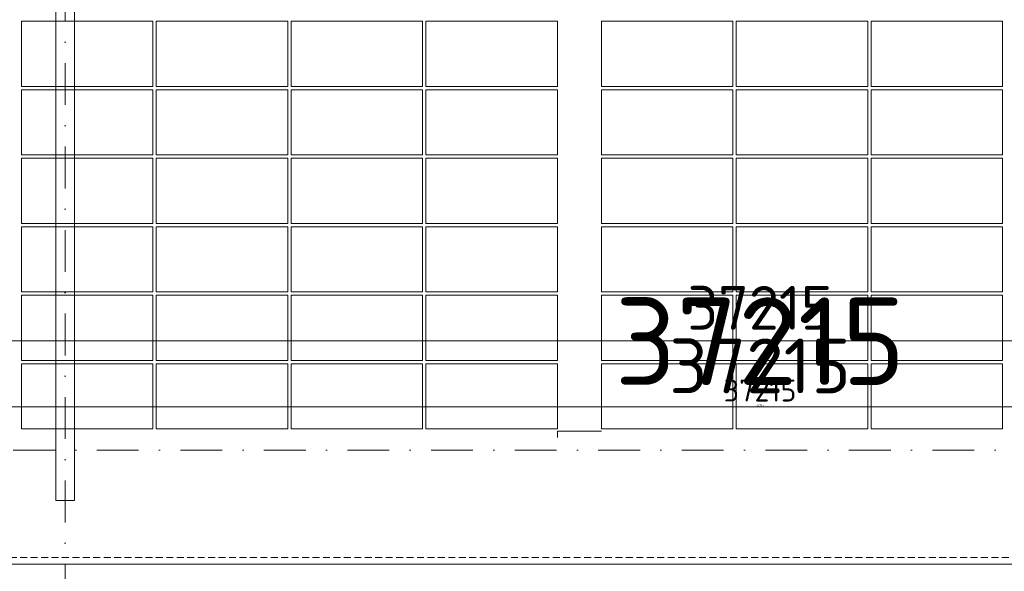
# Model space of a CAD drawing. Header units: millimetres. Extents: x -916886 to 3713765, y -2985421 to 1675785.
# Tile 599 of 656: x 390135 to 399115, y 148895 to 153930. Entities that reach past the tile are written whole.
import ezdxf

# ---------------------------------------------------------------- set-up
doc = ezdxf.new("R2010")
doc.units = ezdxf.units.MM
for name, pattern in [('CENTERX2', [101.6, 63.5, -12.7, 12.7, -12.7]), ('DASHDOT', [25.4, 12.7, -6.35, 0, -6.35]), ('DASHED', [19.05, 12.7, -6.35]), ('HIDDEN', [9.525, 6.35, -3.175])]:
    doc.linetypes.add(name, pattern=pattern)
doc.layers.get('Defpoints').update_dxf_attribs({"color": 8})
for name, color, linetype, lineweight in [('A99_FVE', 30, 'Continuous', 5), ('A99_N_kce-pod', 7, 'DASHED', 20), ('A99_N_koty-200', 5, 'Continuous', 5), ('A99_N_koty-200 @ 1', 5, 'Continuous', 5), ('A99_N_koty-200 @ 10', 5, 'Continuous', 5), ('A99_N_koty-200 @ 100', 5, 'Continuous', 5), ('A99_N_koty-200 @ 200', 5, 'Continuous', 5), ('A99_N_koty-200 @ 250 (1)', 5, 'Continuous', 5), ('A99_N_koty-200 @ 250 (2)', 5, 'Continuous', 5), ('A99_N_koty-200 @ 400', 5, 'Continuous', 5), ('A99_S_kce-pohl', 7, 'Continuous', 5), ('A99_S_osy', 1, 'CENTERX2', 5)]:
    doc.layers.add(name, color=color, linetype=linetype, lineweight=lineweight)
doc.styles.add('A99_kota', font='isocpeur.ttf', dxfattribs={"height": 2})
doc.dimstyles.new('A99_kota_200 new', dxfattribs={"dimscale": 200, "dimtxt": 2, "dimasz": 1.2, "dimexe": 0.5, "dimexo": 1.5, "dimgap": 0.5, "dimtad": 1, "dimdec": 0, "dimzin": 3, "dimdsep": 46, "dimtxsty": 'A99_kota', "dimblk": 'ARCHTICK', "dimcen": 2.5, "dimazin": 2, "dimtfac": 0.75, "dimtdec": 0, "dimtix": 1, "dimtmove": 2, "dimatfit": 0, "dimfxl": 0, "dimtolj": 1, "dimtzin": 0, "dimlwd": 5, "dimlwe": 5, "dimarcsym": 0})

# ---------------------------------------------------------------- blocks, each defined once
blk = doc.blocks.new('_ArchTick')
at = {"color": 0, "linetype": 'ByBlock', "const_width": 0.15}
blk.add_lwpolyline([(-0.5, -0.5), (0.5, 0.5)], dxfattribs=at)
blk = doc.blocks.new('*D3200')
at = {"layer": 'A99_N_koty-200', "color": 0, "linetype": 'Continuous', "lineweight": 5, "ltscale": 10, "transparency": 16777216}
for p, q in [((390550, 146925), (390550, 146475)), ((402550, 146925), (402550, 146475)), ((402550, 146525), (390550, 146525))]:
    blk.add_line(p, q, dxfattribs=at)
at = {"layer": 'Defpoints', "color": 0, "linetype": 'Continuous', "lineweight": 0, "ltscale": 10, "transparency": 16777216}
for p in [(390550, 149400), (402550, 149400), (390550, 146525)]:
    blk.add_point(p, dxfattribs=at)
at = {"layer": 'A99_N_koty-200', "color": 0, "linetype": 'Continuous', "lineweight": 5, "ltscale": 10, "transparency": 16777216, "xscale": 120, "yscale": 120, "zscale": 120, "rotation": 180}
blk.add_blockref('_ArchTick', (390550, 146525), dxfattribs=at)
at = {"layer": 'A99_N_koty-200', "color": 0, "linetype": 'Continuous', "lineweight": 5, "ltscale": 10, "transparency": 16777216, "xscale": 120, "yscale": 120, "zscale": 120}
blk.add_blockref('_ArchTick', (402550, 146525), dxfattribs=at)
at = {"layer": 'A99_N_koty-200', "color": 0, "linetype": 'Continuous', "ltscale": 10, "transparency": 16777216, "insert": (396550, 146675), "char_height": 200, "attachment_point": 5, "style": 'A99_kota'}
blk.add_mtext('\\A1;12000', dxfattribs=at)
blk = doc.blocks.new('*D3201')
at = {"layer": 'A99_N_koty-200', "color": 0, "linetype": 'Continuous', "lineweight": 5, "ltscale": 10, "transparency": 16777216}
for p, q in [((390550, 147325), (390550, 146425)), ((402550, 147325), (402550, 146425)), ((402550, 146525), (390550, 146525))]:
    blk.add_line(p, q, dxfattribs=at)
at = {"layer": 'Defpoints', "color": 0, "linetype": 'Continuous', "lineweight": 0, "ltscale": 10, "transparency": 16777216}
for p in [(390550, 149400), (402550, 149400), (390550, 146525)]:
    blk.add_point(p, dxfattribs=at)
at = {"layer": 'A99_N_koty-200', "color": 0, "linetype": 'Continuous', "lineweight": 5, "ltscale": 10, "transparency": 16777216, "xscale": 240, "yscale": 240, "zscale": 240, "rotation": 180}
blk.add_blockref('_ArchTick', (390550, 146525), dxfattribs=at)
at = {"layer": 'A99_N_koty-200', "color": 0, "linetype": 'Continuous', "lineweight": 5, "ltscale": 10, "transparency": 16777216, "xscale": 240, "yscale": 240, "zscale": 240}
blk.add_blockref('_ArchTick', (402550, 146525), dxfattribs=at)
at = {"layer": 'A99_N_koty-200', "color": 0, "linetype": 'Continuous', "ltscale": 10, "transparency": 16777216, "insert": (396550, 146825), "char_height": 400, "attachment_point": 5, "style": 'A99_kota'}
blk.add_mtext('\\A1;12000', dxfattribs=at)
blk = doc.blocks.new('*D3202')
at = {"layer": 'A99_N_koty-200', "color": 0, "linetype": 'Continuous', "lineweight": 5, "ltscale": 10, "transparency": 16777216}
for p, q in [((390550, 146529), (390550, 146524.5)), ((402550, 146525), (390550, 146525)), ((402550, 146529), (402550, 146524.5))]:
    blk.add_line(p, q, dxfattribs=at)
at = {"layer": 'Defpoints', "color": 0, "linetype": 'Continuous', "lineweight": 0, "ltscale": 10, "transparency": 16777216}
for p in [(390550, 149400), (402550, 149400), (390550, 146525)]:
    blk.add_point(p, dxfattribs=at)
at = {"layer": 'A99_N_koty-200', "color": 0, "linetype": 'Continuous', "lineweight": 5, "ltscale": 10, "transparency": 16777216, "xscale": 1.2, "yscale": 1.2, "zscale": 1.2, "rotation": 180}
blk.add_blockref('_ArchTick', (390550, 146525), dxfattribs=at)
at = {"layer": 'A99_N_koty-200', "color": 0, "linetype": 'Continuous', "lineweight": 5, "ltscale": 10, "transparency": 16777216, "xscale": 1.2, "yscale": 1.2, "zscale": 1.2}
blk.add_blockref('_ArchTick', (402550, 146525), dxfattribs=at)
at = {"layer": 'A99_N_koty-200', "color": 0, "linetype": 'Continuous', "ltscale": 10, "transparency": 16777216, "insert": (396550, 146526.5), "char_height": 2, "attachment_point": 5, "style": 'A99_kota'}
blk.add_mtext('\\A1;12000', dxfattribs=at)
blk = doc.blocks.new('*D3203')
at = {"layer": 'A99_N_koty-200', "color": 0, "linetype": 'Continuous', "lineweight": 5, "ltscale": 10, "transparency": 16777216}
for p, q in [((390550, 148125), (390550, 146325)), ((402550, 148125), (402550, 146325)), ((402550, 146525), (390550, 146525))]:
    blk.add_line(p, q, dxfattribs=at)
at = {"layer": 'Defpoints', "color": 0, "linetype": 'Continuous', "lineweight": 0, "ltscale": 10, "transparency": 16777216}
for p in [(390550, 149400), (402550, 149400), (390550, 146525)]:
    blk.add_point(p, dxfattribs=at)
at = {"layer": 'A99_N_koty-200', "color": 0, "linetype": 'Continuous', "lineweight": 5, "ltscale": 10, "transparency": 16777216, "xscale": 480, "yscale": 480, "zscale": 480, "rotation": 180}
blk.add_blockref('_ArchTick', (390550, 146525), dxfattribs=at)
at = {"layer": 'A99_N_koty-200', "color": 0, "linetype": 'Continuous', "lineweight": 5, "ltscale": 10, "transparency": 16777216, "xscale": 480, "yscale": 480, "zscale": 480}
blk.add_blockref('_ArchTick', (402550, 146525), dxfattribs=at)
at = {"layer": 'A99_N_koty-200', "color": 0, "linetype": 'Continuous', "ltscale": 10, "transparency": 16777216, "insert": (396550, 147125), "char_height": 800, "attachment_point": 5, "style": 'A99_kota'}
blk.add_mtext('\\A1;12000', dxfattribs=at)
blk = doc.blocks.new('*D3204')
at = {"layer": 'A99_N_koty-200', "color": 0, "linetype": 'Continuous', "lineweight": 5, "ltscale": 10, "transparency": 16777216}
for p, q in [((390550, 146565), (390550, 146520)), ((402550, 146565), (402550, 146520)), ((402550, 146525), (390550, 146525))]:
    blk.add_line(p, q, dxfattribs=at)
at = {"layer": 'Defpoints', "color": 0, "linetype": 'Continuous', "lineweight": 0, "ltscale": 10, "transparency": 16777216}
for p in [(390550, 149400), (402550, 149400), (390550, 146525)]:
    blk.add_point(p, dxfattribs=at)
at = {"layer": 'A99_N_koty-200', "color": 0, "linetype": 'Continuous', "lineweight": 5, "ltscale": 10, "transparency": 16777216, "xscale": 12, "yscale": 12, "zscale": 12, "rotation": 180}
blk.add_blockref('_ArchTick', (390550, 146525), dxfattribs=at)
at = {"layer": 'A99_N_koty-200', "color": 0, "linetype": 'Continuous', "lineweight": 5, "ltscale": 10, "transparency": 16777216, "xscale": 12, "yscale": 12, "zscale": 12}
blk.add_blockref('_ArchTick', (402550, 146525), dxfattribs=at)
at = {"layer": 'A99_N_koty-200', "color": 0, "linetype": 'Continuous', "ltscale": 10, "transparency": 16777216, "insert": (396550, 146540), "char_height": 20, "attachment_point": 5, "style": 'A99_kota'}
blk.add_mtext('\\A1;12000', dxfattribs=at)
blk = doc.blocks.new('*D3205')
at = {"layer": 'A99_N_koty-200', "color": 0, "linetype": 'Continuous', "lineweight": 5, "ltscale": 10, "transparency": 16777216}
for p, q in [((390550, 147525), (390550, 146400)), ((402550, 147525), (402550, 146400)), ((402550, 146525), (390550, 146525))]:
    blk.add_line(p, q, dxfattribs=at)
at = {"layer": 'Defpoints', "color": 0, "linetype": 'Continuous', "lineweight": 0, "ltscale": 10, "transparency": 16777216}
for p in [(390550, 149400), (402550, 149400), (390550, 146525)]:
    blk.add_point(p, dxfattribs=at)
at = {"layer": 'A99_N_koty-200', "color": 0, "linetype": 'Continuous', "lineweight": 5, "ltscale": 10, "transparency": 16777216, "xscale": 300, "yscale": 300, "zscale": 300, "rotation": 180}
blk.add_blockref('_ArchTick', (390550, 146525), dxfattribs=at)
at = {"layer": 'A99_N_koty-200', "color": 0, "linetype": 'Continuous', "lineweight": 5, "ltscale": 10, "transparency": 16777216, "xscale": 300, "yscale": 300, "zscale": 300}
blk.add_blockref('_ArchTick', (402550, 146525), dxfattribs=at)
at = {"layer": 'A99_N_koty-200', "color": 0, "linetype": 'Continuous', "ltscale": 10, "transparency": 16777216, "insert": (396550, 146900), "char_height": 500, "attachment_point": 5, "style": 'A99_kota'}
blk.add_mtext('\\A1;12000', dxfattribs=at)
blk = doc.blocks.new('*D3206')
at = {"layer": 'A99_N_koty-200', "color": 0, "linetype": 'Continuous', "lineweight": 5, "ltscale": 10, "transparency": 16777216}
for p, q in [((390550, 147525), (390550, 146400)), ((402550, 147525), (402550, 146400)), ((402550, 146525), (390550, 146525))]:
    blk.add_line(p, q, dxfattribs=at)
at = {"layer": 'Defpoints', "color": 0, "linetype": 'Continuous', "lineweight": 0, "ltscale": 10, "transparency": 16777216}
for p in [(390550, 149400), (402550, 149400), (390550, 146525)]:
    blk.add_point(p, dxfattribs=at)
at = {"layer": 'A99_N_koty-200', "color": 0, "linetype": 'Continuous', "lineweight": 5, "ltscale": 10, "transparency": 16777216, "xscale": 300, "yscale": 300, "zscale": 300, "rotation": 180}
blk.add_blockref('_ArchTick', (390550, 146525), dxfattribs=at)
at = {"layer": 'A99_N_koty-200', "color": 0, "linetype": 'Continuous', "lineweight": 5, "ltscale": 10, "transparency": 16777216, "xscale": 300, "yscale": 300, "zscale": 300}
blk.add_blockref('_ArchTick', (402550, 146525), dxfattribs=at)
at = {"layer": 'A99_N_koty-200', "color": 0, "linetype": 'Continuous', "ltscale": 10, "transparency": 16777216, "insert": (396550, 146900), "char_height": 500, "attachment_point": 5, "style": 'A99_kota'}
blk.add_mtext('\\A1;12000', dxfattribs=at)
blk = doc.blocks.new('*D3208')
at = {"layer": 'A99_N_koty-200', "color": 0, "linetype": 'Continuous', "lineweight": 5, "ltscale": 10, "transparency": 16777216}
for p, q in [((378550, 146925), (378550, 146475)), ((390550, 146925), (390550, 146475)), ((390550, 146525), (378550, 146525))]:
    blk.add_line(p, q, dxfattribs=at)
at = {"layer": 'Defpoints', "color": 0, "linetype": 'Continuous', "lineweight": 0, "ltscale": 10, "transparency": 16777216}
for p in [(378550, 149400), (390550, 149400), (378550, 146525)]:
    blk.add_point(p, dxfattribs=at)
at = {"layer": 'A99_N_koty-200', "color": 0, "linetype": 'Continuous', "lineweight": 5, "ltscale": 10, "transparency": 16777216, "xscale": 120, "yscale": 120, "zscale": 120, "rotation": 180}
blk.add_blockref('_ArchTick', (378550, 146525), dxfattribs=at)
at = {"layer": 'A99_N_koty-200', "color": 0, "linetype": 'Continuous', "lineweight": 5, "ltscale": 10, "transparency": 16777216, "xscale": 120, "yscale": 120, "zscale": 120}
blk.add_blockref('_ArchTick', (390550, 146525), dxfattribs=at)
at = {"layer": 'A99_N_koty-200', "color": 0, "linetype": 'Continuous', "ltscale": 10, "transparency": 16777216, "insert": (384550, 146675), "char_height": 200, "attachment_point": 5, "style": 'A99_kota'}
blk.add_mtext('\\A1;12000', dxfattribs=at)
blk = doc.blocks.new('*D3209')
at = {"layer": 'A99_N_koty-200', "color": 0, "linetype": 'Continuous', "lineweight": 5, "ltscale": 10, "transparency": 16777216}
for p, q in [((378550, 147325), (378550, 146425)), ((390550, 147325), (390550, 146425)), ((390550, 146525), (378550, 146525))]:
    blk.add_line(p, q, dxfattribs=at)
at = {"layer": 'Defpoints', "color": 0, "linetype": 'Continuous', "lineweight": 0, "ltscale": 10, "transparency": 16777216}
for p in [(378550, 149400), (390550, 149400), (378550, 146525)]:
    blk.add_point(p, dxfattribs=at)
at = {"layer": 'A99_N_koty-200', "color": 0, "linetype": 'Continuous', "lineweight": 5, "ltscale": 10, "transparency": 16777216, "xscale": 240, "yscale": 240, "zscale": 240, "rotation": 180}
blk.add_blockref('_ArchTick', (378550, 146525), dxfattribs=at)
at = {"layer": 'A99_N_koty-200', "color": 0, "linetype": 'Continuous', "lineweight": 5, "ltscale": 10, "transparency": 16777216, "xscale": 240, "yscale": 240, "zscale": 240}
blk.add_blockref('_ArchTick', (390550, 146525), dxfattribs=at)
at = {"layer": 'A99_N_koty-200', "color": 0, "linetype": 'Continuous', "ltscale": 10, "transparency": 16777216, "insert": (384550, 146825), "char_height": 400, "attachment_point": 5, "style": 'A99_kota'}
blk.add_mtext('\\A1;12000', dxfattribs=at)
blk = doc.blocks.new('*D3210')
at = {"layer": 'A99_N_koty-200', "color": 0, "linetype": 'Continuous', "lineweight": 5, "ltscale": 10, "transparency": 16777216}
for p, q in [((378550, 146529), (378550, 146524.5)), ((390550, 146525), (378550, 146525)), ((390550, 146529), (390550, 146524.5))]:
    blk.add_line(p, q, dxfattribs=at)
at = {"layer": 'Defpoints', "color": 0, "linetype": 'Continuous', "lineweight": 0, "ltscale": 10, "transparency": 16777216}
for p in [(378550, 149400), (390550, 149400), (378550, 146525)]:
    blk.add_point(p, dxfattribs=at)
at = {"layer": 'A99_N_koty-200', "color": 0, "linetype": 'Continuous', "lineweight": 5, "ltscale": 10, "transparency": 16777216, "xscale": 1.2, "yscale": 1.2, "zscale": 1.2, "rotation": 180}
blk.add_blockref('_ArchTick', (378550, 146525), dxfattribs=at)
at = {"layer": 'A99_N_koty-200', "color": 0, "linetype": 'Continuous', "lineweight": 5, "ltscale": 10, "transparency": 16777216, "xscale": 1.2, "yscale": 1.2, "zscale": 1.2}
blk.add_blockref('_ArchTick', (390550, 146525), dxfattribs=at)
at = {"layer": 'A99_N_koty-200', "color": 0, "linetype": 'Continuous', "ltscale": 10, "transparency": 16777216, "insert": (384550, 146526.5), "char_height": 2, "attachment_point": 5, "style": 'A99_kota'}
blk.add_mtext('\\A1;12000', dxfattribs=at)
blk = doc.blocks.new('*D3211')
at = {"layer": 'A99_N_koty-200', "color": 0, "linetype": 'Continuous', "lineweight": 5, "ltscale": 10, "transparency": 16777216}
for p, q in [((378550, 148125), (378550, 146325)), ((390550, 148125), (390550, 146325)), ((390550, 146525), (378550, 146525))]:
    blk.add_line(p, q, dxfattribs=at)
at = {"layer": 'Defpoints', "color": 0, "linetype": 'Continuous', "lineweight": 0, "ltscale": 10, "transparency": 16777216}
for p in [(378550, 149400), (390550, 149400), (378550, 146525)]:
    blk.add_point(p, dxfattribs=at)
at = {"layer": 'A99_N_koty-200', "color": 0, "linetype": 'Continuous', "lineweight": 5, "ltscale": 10, "transparency": 16777216, "xscale": 480, "yscale": 480, "zscale": 480, "rotation": 180}
blk.add_blockref('_ArchTick', (378550, 146525), dxfattribs=at)
at = {"layer": 'A99_N_koty-200', "color": 0, "linetype": 'Continuous', "lineweight": 5, "ltscale": 10, "transparency": 16777216, "xscale": 480, "yscale": 480, "zscale": 480}
blk.add_blockref('_ArchTick', (390550, 146525), dxfattribs=at)
at = {"layer": 'A99_N_koty-200', "color": 0, "linetype": 'Continuous', "ltscale": 10, "transparency": 16777216, "insert": (384550, 147125), "char_height": 800, "attachment_point": 5, "style": 'A99_kota'}
blk.add_mtext('\\A1;12000', dxfattribs=at)
blk = doc.blocks.new('*D3212')
at = {"layer": 'A99_N_koty-200', "color": 0, "linetype": 'Continuous', "lineweight": 5, "ltscale": 10, "transparency": 16777216}
for p, q in [((378550, 146565), (378550, 146520)), ((390550, 146565), (390550, 146520)), ((390550, 146525), (378550, 146525))]:
    blk.add_line(p, q, dxfattribs=at)
at = {"layer": 'Defpoints', "color": 0, "linetype": 'Continuous', "lineweight": 0, "ltscale": 10, "transparency": 16777216}
for p in [(378550, 149400), (390550, 149400), (378550, 146525)]:
    blk.add_point(p, dxfattribs=at)
at = {"layer": 'A99_N_koty-200', "color": 0, "linetype": 'Continuous', "lineweight": 5, "ltscale": 10, "transparency": 16777216, "xscale": 12, "yscale": 12, "zscale": 12, "rotation": 180}
blk.add_blockref('_ArchTick', (378550, 146525), dxfattribs=at)
at = {"layer": 'A99_N_koty-200', "color": 0, "linetype": 'Continuous', "lineweight": 5, "ltscale": 10, "transparency": 16777216, "xscale": 12, "yscale": 12, "zscale": 12}
blk.add_blockref('_ArchTick', (390550, 146525), dxfattribs=at)
at = {"layer": 'A99_N_koty-200', "color": 0, "linetype": 'Continuous', "ltscale": 10, "transparency": 16777216, "insert": (384550, 146540), "char_height": 20, "attachment_point": 5, "style": 'A99_kota'}
blk.add_mtext('\\A1;12000', dxfattribs=at)
blk = doc.blocks.new('*D3213')
at = {"layer": 'A99_N_koty-200', "color": 0, "linetype": 'Continuous', "lineweight": 5, "ltscale": 10, "transparency": 16777216}
for p, q in [((378550, 147525), (378550, 146400)), ((390550, 147525), (390550, 146400)), ((390550, 146525), (378550, 146525))]:
    blk.add_line(p, q, dxfattribs=at)
at = {"layer": 'Defpoints', "color": 0, "linetype": 'Continuous', "lineweight": 0, "ltscale": 10, "transparency": 16777216}
for p in [(378550, 149400), (390550, 149400), (378550, 146525)]:
    blk.add_point(p, dxfattribs=at)
at = {"layer": 'A99_N_koty-200', "color": 0, "linetype": 'Continuous', "lineweight": 5, "ltscale": 10, "transparency": 16777216, "xscale": 300, "yscale": 300, "zscale": 300, "rotation": 180}
blk.add_blockref('_ArchTick', (378550, 146525), dxfattribs=at)
at = {"layer": 'A99_N_koty-200', "color": 0, "linetype": 'Continuous', "lineweight": 5, "ltscale": 10, "transparency": 16777216, "xscale": 300, "yscale": 300, "zscale": 300}
blk.add_blockref('_ArchTick', (390550, 146525), dxfattribs=at)
at = {"layer": 'A99_N_koty-200', "color": 0, "linetype": 'Continuous', "ltscale": 10, "transparency": 16777216, "insert": (384550, 146900), "char_height": 500, "attachment_point": 5, "style": 'A99_kota'}
blk.add_mtext('\\A1;12000', dxfattribs=at)
blk = doc.blocks.new('*D3214')
at = {"layer": 'A99_N_koty-200', "color": 0, "linetype": 'Continuous', "lineweight": 5, "ltscale": 10, "transparency": 16777216}
for p, q in [((378550, 147525), (378550, 146400)), ((390550, 147525), (390550, 146400)), ((390550, 146525), (378550, 146525))]:
    blk.add_line(p, q, dxfattribs=at)
at = {"layer": 'Defpoints', "color": 0, "linetype": 'Continuous', "lineweight": 0, "ltscale": 10, "transparency": 16777216}
for p in [(378550, 149400), (390550, 149400), (378550, 146525)]:
    blk.add_point(p, dxfattribs=at)
at = {"layer": 'A99_N_koty-200', "color": 0, "linetype": 'Continuous', "lineweight": 5, "ltscale": 10, "transparency": 16777216, "xscale": 300, "yscale": 300, "zscale": 300, "rotation": 180}
blk.add_blockref('_ArchTick', (378550, 146525), dxfattribs=at)
at = {"layer": 'A99_N_koty-200', "color": 0, "linetype": 'Continuous', "lineweight": 5, "ltscale": 10, "transparency": 16777216, "xscale": 300, "yscale": 300, "zscale": 300}
blk.add_blockref('_ArchTick', (390550, 146525), dxfattribs=at)
at = {"layer": 'A99_N_koty-200', "color": 0, "linetype": 'Continuous', "ltscale": 10, "transparency": 16777216, "insert": (384550, 146900), "char_height": 500, "attachment_point": 5, "style": 'A99_kota'}
blk.add_mtext('\\A1;12000', dxfattribs=at)
blk = doc.blocks.new('*D3376')
at = {"layer": 'A99_N_koty-200', "color": 0, "linetype": 'Continuous', "lineweight": 5, "ltscale": 10, "transparency": 16777216}
for p, q in [((378280, 150200), (378280, 151100)), ((415495, 150200), (415495, 151100)), ((378280, 151000), (415495, 151000))]:
    blk.add_line(p, q, dxfattribs=at)
at = {"layer": 'Defpoints', "color": 0, "linetype": 'Continuous', "lineweight": 0, "ltscale": 10, "transparency": 16777216}
for p in [(415495, 151000), (378280, 148920), (415495, 148920)]:
    blk.add_point(p, dxfattribs=at)
at = {"layer": 'A99_N_koty-200', "color": 0, "linetype": 'Continuous', "lineweight": 5, "ltscale": 10, "transparency": 16777216, "xscale": 240, "yscale": 240, "zscale": 240, "rotation": 180}
blk.add_blockref('_ArchTick', (378280, 151000), dxfattribs=at)
at = {"layer": 'A99_N_koty-200', "color": 0, "linetype": 'Continuous', "lineweight": 5, "ltscale": 10, "transparency": 16777216, "xscale": 240, "yscale": 240, "zscale": 240}
blk.add_blockref('_ArchTick', (415495, 151000), dxfattribs=at)
at = {"layer": 'A99_N_koty-200', "color": 0, "linetype": 'Continuous', "ltscale": 10, "transparency": 16777216, "insert": (396887.5, 151300), "char_height": 400, "attachment_point": 5, "style": 'A99_kota'}
blk.add_mtext('\\A1;37215', dxfattribs=at)
blk = doc.blocks.new('*D3377')
at = {"layer": 'A99_N_koty-200', "color": 0, "linetype": 'Continuous', "lineweight": 5, "ltscale": 10, "transparency": 16777216}
for p, q in [((378280, 149995), (378280, 150445)), ((415495, 149995), (415495, 150445)), ((378280, 150395), (415495, 150395))]:
    blk.add_line(p, q, dxfattribs=at)
at = {"layer": 'Defpoints', "color": 0, "linetype": 'Continuous', "lineweight": 0, "ltscale": 10, "transparency": 16777216}
for p in [(415495, 150395), (378280, 148920), (415495, 148920)]:
    blk.add_point(p, dxfattribs=at)
at = {"layer": 'A99_N_koty-200', "color": 0, "linetype": 'Continuous', "lineweight": 5, "ltscale": 10, "transparency": 16777216, "xscale": 120, "yscale": 120, "zscale": 120, "rotation": 180}
blk.add_blockref('_ArchTick', (378280, 150395), dxfattribs=at)
at = {"layer": 'A99_N_koty-200', "color": 0, "linetype": 'Continuous', "lineweight": 5, "ltscale": 10, "transparency": 16777216, "xscale": 120, "yscale": 120, "zscale": 120}
blk.add_blockref('_ArchTick', (415495, 150395), dxfattribs=at)
at = {"layer": 'A99_N_koty-200', "color": 0, "linetype": 'Continuous', "ltscale": 10, "transparency": 16777216, "insert": (396887.5, 150545), "char_height": 200, "attachment_point": 5, "style": 'A99_kota'}
blk.add_mtext('\\A1;37215', dxfattribs=at)
blk = doc.blocks.new('*D3378')
at = {"layer": 'A99_N_koty-200', "color": 0, "linetype": 'Continuous', "lineweight": 5, "ltscale": 10, "transparency": 16777216}
for p, q in [((378280, 150391), (378280, 150395.5)), ((378280, 150395), (415495, 150395)), ((415495, 150391), (415495, 150395.5))]:
    blk.add_line(p, q, dxfattribs=at)
at = {"layer": 'Defpoints', "color": 0, "linetype": 'Continuous', "lineweight": 0, "ltscale": 10, "transparency": 16777216}
for p in [(415495, 150395), (378280, 148920), (415495, 148920)]:
    blk.add_point(p, dxfattribs=at)
at = {"layer": 'A99_N_koty-200', "color": 0, "linetype": 'Continuous', "lineweight": 5, "ltscale": 10, "transparency": 16777216, "xscale": 1.2, "yscale": 1.2, "zscale": 1.2, "rotation": 180}
blk.add_blockref('_ArchTick', (378280, 150395), dxfattribs=at)
at = {"layer": 'A99_N_koty-200', "color": 0, "linetype": 'Continuous', "lineweight": 5, "ltscale": 10, "transparency": 16777216, "xscale": 1.2, "yscale": 1.2, "zscale": 1.2}
blk.add_blockref('_ArchTick', (415495, 150395), dxfattribs=at)
at = {"layer": 'A99_N_koty-200', "color": 0, "linetype": 'Continuous', "ltscale": 10, "transparency": 16777216, "insert": (396887.5, 150396.5), "char_height": 2, "attachment_point": 5, "style": 'A99_kota'}
blk.add_mtext('\\A1;37215', dxfattribs=at)
blk = doc.blocks.new('*D3379')
at = {"layer": 'A99_N_koty-200', "color": 0, "linetype": 'Continuous', "lineweight": 5, "ltscale": 10, "transparency": 16777216}
for p, q in [((378280, 149520), (378280, 150595)), ((415495, 149520), (415495, 150595)), ((378280, 150395), (415495, 150395))]:
    blk.add_line(p, q, dxfattribs=at)
at = {"layer": 'Defpoints', "color": 0, "linetype": 'Continuous', "lineweight": 0, "ltscale": 10, "transparency": 16777216}
for p in [(415495, 150395), (378280, 148920), (415495, 148920)]:
    blk.add_point(p, dxfattribs=at)
at = {"layer": 'A99_N_koty-200', "color": 0, "linetype": 'Continuous', "lineweight": 5, "ltscale": 10, "transparency": 16777216, "xscale": 480, "yscale": 480, "zscale": 480, "rotation": 180}
blk.add_blockref('_ArchTick', (378280, 150395), dxfattribs=at)
at = {"layer": 'A99_N_koty-200', "color": 0, "linetype": 'Continuous', "lineweight": 5, "ltscale": 10, "transparency": 16777216, "xscale": 480, "yscale": 480, "zscale": 480}
blk.add_blockref('_ArchTick', (415495, 150395), dxfattribs=at)
at = {"layer": 'A99_N_koty-200', "color": 0, "linetype": 'Continuous', "ltscale": 10, "transparency": 16777216, "insert": (396887.5, 150995), "char_height": 800, "attachment_point": 5, "style": 'A99_kota'}
blk.add_mtext('\\A1;37215', dxfattribs=at)
blk = doc.blocks.new('*D3380')
at = {"layer": 'A99_N_koty-200', "color": 0, "linetype": 'Continuous', "lineweight": 5, "ltscale": 10, "transparency": 16777216}
for p, q in [((378280, 150355), (378280, 150400)), ((378280, 150395), (415495, 150395)), ((415495, 150355), (415495, 150400))]:
    blk.add_line(p, q, dxfattribs=at)
at = {"layer": 'Defpoints', "color": 0, "linetype": 'Continuous', "lineweight": 0, "ltscale": 10, "transparency": 16777216}
for p in [(415495, 150395), (378280, 148920), (415495, 148920)]:
    blk.add_point(p, dxfattribs=at)
at = {"layer": 'A99_N_koty-200', "color": 0, "linetype": 'Continuous', "lineweight": 5, "ltscale": 10, "transparency": 16777216, "xscale": 12, "yscale": 12, "zscale": 12, "rotation": 180}
blk.add_blockref('_ArchTick', (378280, 150395), dxfattribs=at)
at = {"layer": 'A99_N_koty-200', "color": 0, "linetype": 'Continuous', "lineweight": 5, "ltscale": 10, "transparency": 16777216, "xscale": 12, "yscale": 12, "zscale": 12}
blk.add_blockref('_ArchTick', (415495, 150395), dxfattribs=at)
at = {"layer": 'A99_N_koty-200', "color": 0, "linetype": 'Continuous', "ltscale": 10, "transparency": 16777216, "insert": (396887.5, 150410), "char_height": 20, "attachment_point": 5, "style": 'A99_kota'}
blk.add_mtext('\\A1;37215', dxfattribs=at)
blk = doc.blocks.new('*D3381')
at = {"layer": 'A99_N_koty-200', "color": 0, "linetype": 'Continuous', "lineweight": 5, "ltscale": 10, "transparency": 16777216}
for p, q in [((378280, 149395), (378280, 150520)), ((415495, 149395), (415495, 150520)), ((378280, 150395), (415495, 150395))]:
    blk.add_line(p, q, dxfattribs=at)
at = {"layer": 'Defpoints', "color": 0, "linetype": 'Continuous', "lineweight": 0, "ltscale": 10, "transparency": 16777216}
for p in [(415495, 150395), (378280, 148920), (415495, 148920)]:
    blk.add_point(p, dxfattribs=at)
at = {"layer": 'A99_N_koty-200', "color": 0, "linetype": 'Continuous', "lineweight": 5, "ltscale": 10, "transparency": 16777216, "xscale": 300, "yscale": 300, "zscale": 300, "rotation": 180}
blk.add_blockref('_ArchTick', (378280, 150395), dxfattribs=at)
at = {"layer": 'A99_N_koty-200', "color": 0, "linetype": 'Continuous', "lineweight": 5, "ltscale": 10, "transparency": 16777216, "xscale": 300, "yscale": 300, "zscale": 300}
blk.add_blockref('_ArchTick', (415495, 150395), dxfattribs=at)
at = {"layer": 'A99_N_koty-200', "color": 0, "linetype": 'Continuous', "ltscale": 10, "transparency": 16777216, "insert": (396887.5, 150770), "char_height": 500, "attachment_point": 5, "style": 'A99_kota'}
blk.add_mtext('\\A1;37215', dxfattribs=at)
blk = doc.blocks.new('*D3382')
at = {"layer": 'A99_N_koty-200', "color": 0, "linetype": 'Continuous', "lineweight": 5, "ltscale": 10, "transparency": 16777216}
for p, q in [((378280, 149395), (378280, 150520)), ((415495, 149395), (415495, 150520)), ((378280, 150395), (415495, 150395))]:
    blk.add_line(p, q, dxfattribs=at)
at = {"layer": 'Defpoints', "color": 0, "linetype": 'Continuous', "lineweight": 0, "ltscale": 10, "transparency": 16777216}
for p in [(415495, 150395), (378280, 148920), (415495, 148920)]:
    blk.add_point(p, dxfattribs=at)
at = {"layer": 'A99_N_koty-200', "color": 0, "linetype": 'Continuous', "lineweight": 5, "ltscale": 10, "transparency": 16777216, "xscale": 300, "yscale": 300, "zscale": 300, "rotation": 180}
blk.add_blockref('_ArchTick', (378280, 150395), dxfattribs=at)
at = {"layer": 'A99_N_koty-200', "color": 0, "linetype": 'Continuous', "lineweight": 5, "ltscale": 10, "transparency": 16777216, "xscale": 300, "yscale": 300, "zscale": 300}
blk.add_blockref('_ArchTick', (415495, 150395), dxfattribs=at)
at = {"layer": 'A99_N_koty-200', "color": 0, "linetype": 'Continuous', "ltscale": 10, "transparency": 16777216, "insert": (396887.5, 150770), "char_height": 500, "attachment_point": 5, "style": 'A99_kota'}
blk.add_mtext('\\A1;37215', dxfattribs=at)
blk = doc.blocks.new('*U4774')
at = {"layer": 'A99_N_koty-200 @ 1', "linetype": 'Continuous', "ltscale": 10}
dim = blk.add_linear_dim(base=(390550, 146525), p1=(402550, 149400), p2=(390550, 149400), angle=180, dimstyle='A99_kota_200 new', override={"dimscale": 1, "dimtix": 1, "dimtofl": 1, "dimtmove": 1, "dimatfit": 1}, dxfattribs=at)
dim.commit()
dim.dimension.update_dxf_attribs({"geometry": '*D3202', "text_midpoint": (396550, 146526.5)})
at = {"layer": 'A99_N_koty-200 @ 10', "linetype": 'Continuous', "ltscale": 10}
dim = blk.add_linear_dim(base=(390550, 146525), p1=(402550, 149400), p2=(390550, 149400), angle=180, dimstyle='A99_kota_200 new', override={"dimscale": 10, "dimtix": 1, "dimtofl": 1, "dimtmove": 1, "dimatfit": 1}, dxfattribs=at)
dim.commit()
dim.dimension.update_dxf_attribs({"geometry": '*D3204', "text_midpoint": (396550, 146540)})
at = {"layer": 'A99_N_koty-200 @ 100', "linetype": 'Continuous', "ltscale": 10}
dim = blk.add_linear_dim(base=(390550, 146525), p1=(402550, 149400), p2=(390550, 149400), angle=180, dimstyle='A99_kota_200 new', override={"dimscale": 100, "dimtix": 1, "dimtofl": 1, "dimtmove": 1, "dimatfit": 1}, dxfattribs=at)
dim.commit()
dim.dimension.update_dxf_attribs({"geometry": '*D3200', "text_midpoint": (396550, 146675)})
at = {"layer": 'A99_N_koty-200 @ 200', "linetype": 'Continuous', "ltscale": 10}
dim = blk.add_linear_dim(base=(390550, 146525), p1=(402550, 149400), p2=(390550, 149400), angle=180, dimstyle='A99_kota_200 new', override={"dimscale": 200, "dimtix": 1, "dimtofl": 1, "dimtmove": 1, "dimatfit": 1}, dxfattribs=at)
dim.commit()
dim.dimension.update_dxf_attribs({"geometry": '*D3201', "text_midpoint": (396550, 146825)})
at = {"layer": 'A99_N_koty-200 @ 250 (1)', "linetype": 'Continuous', "ltscale": 10}
dim = blk.add_linear_dim(base=(390550, 146525), p1=(402550, 149400), p2=(390550, 149400), angle=180, dimstyle='A99_kota_200 new', override={"dimscale": 250, "dimtix": 1, "dimtofl": 1, "dimtmove": 1, "dimatfit": 1}, dxfattribs=at)
dim.commit()
dim.dimension.update_dxf_attribs({"geometry": '*D3206', "text_midpoint": (396550, 146900)})
at = {"layer": 'A99_N_koty-200 @ 250 (2)', "linetype": 'Continuous', "ltscale": 10}
dim = blk.add_linear_dim(base=(390550, 146525), p1=(402550, 149400), p2=(390550, 149400), angle=180, dimstyle='A99_kota_200 new', override={"dimscale": 250, "dimtix": 1, "dimtofl": 1, "dimtmove": 1, "dimatfit": 1}, dxfattribs=at)
dim.commit()
dim.dimension.update_dxf_attribs({"geometry": '*D3205', "text_midpoint": (396550, 146900)})
at = {"layer": 'A99_N_koty-200 @ 400', "linetype": 'Continuous', "ltscale": 10}
dim = blk.add_linear_dim(base=(390550, 146525), p1=(402550, 149400), p2=(390550, 149400), angle=180, dimstyle='A99_kota_200 new', override={"dimscale": 400, "dimtix": 1, "dimtofl": 1, "dimtmove": 1, "dimatfit": 1}, dxfattribs=at)
dim.commit()
dim.dimension.update_dxf_attribs({"geometry": '*D3203', "text_midpoint": (396550, 147125)})
blk = doc.blocks.new('*U4775')
at = {"layer": 'A99_N_koty-200 @ 1', "linetype": 'Continuous', "ltscale": 10}
dim = blk.add_linear_dim(base=(378550, 146525), p1=(390550, 149400), p2=(378550, 149400), angle=180, dimstyle='A99_kota_200 new', override={"dimscale": 1, "dimtix": 1, "dimtofl": 1, "dimtmove": 1, "dimatfit": 1}, dxfattribs=at)
dim.commit()
dim.dimension.update_dxf_attribs({"geometry": '*D3210', "text_midpoint": (384550, 146526.5)})
at = {"layer": 'A99_N_koty-200 @ 10', "linetype": 'Continuous', "ltscale": 10}
dim = blk.add_linear_dim(base=(378550, 146525), p1=(390550, 149400), p2=(378550, 149400), angle=180, dimstyle='A99_kota_200 new', override={"dimscale": 10, "dimtix": 1, "dimtofl": 1, "dimtmove": 1, "dimatfit": 1}, dxfattribs=at)
dim.commit()
dim.dimension.update_dxf_attribs({"geometry": '*D3212', "text_midpoint": (384550, 146540)})
at = {"layer": 'A99_N_koty-200 @ 100', "linetype": 'Continuous', "ltscale": 10}
dim = blk.add_linear_dim(base=(378550, 146525), p1=(390550, 149400), p2=(378550, 149400), angle=180, dimstyle='A99_kota_200 new', override={"dimscale": 100, "dimtix": 1, "dimtofl": 1, "dimtmove": 1, "dimatfit": 1}, dxfattribs=at)
dim.commit()
dim.dimension.update_dxf_attribs({"geometry": '*D3208', "text_midpoint": (384550, 146675)})
at = {"layer": 'A99_N_koty-200 @ 200', "linetype": 'Continuous', "ltscale": 10}
dim = blk.add_linear_dim(base=(378550, 146525), p1=(390550, 149400), p2=(378550, 149400), angle=180, dimstyle='A99_kota_200 new', override={"dimscale": 200, "dimtix": 1, "dimtofl": 1, "dimtmove": 1, "dimatfit": 1}, dxfattribs=at)
dim.commit()
dim.dimension.update_dxf_attribs({"geometry": '*D3209', "text_midpoint": (384550, 146825)})
at = {"layer": 'A99_N_koty-200 @ 250 (1)', "linetype": 'Continuous', "ltscale": 10}
dim = blk.add_linear_dim(base=(378550, 146525), p1=(390550, 149400), p2=(378550, 149400), angle=180, dimstyle='A99_kota_200 new', override={"dimscale": 250, "dimtix": 1, "dimtofl": 1, "dimtmove": 1, "dimatfit": 1}, dxfattribs=at)
dim.commit()
dim.dimension.update_dxf_attribs({"geometry": '*D3214', "text_midpoint": (384550, 146900)})
at = {"layer": 'A99_N_koty-200 @ 250 (2)', "linetype": 'Continuous', "ltscale": 10}
dim = blk.add_linear_dim(base=(378550, 146525), p1=(390550, 149400), p2=(378550, 149400), angle=180, dimstyle='A99_kota_200 new', override={"dimscale": 250, "dimtix": 1, "dimtofl": 1, "dimtmove": 1, "dimatfit": 1}, dxfattribs=at)
dim.commit()
dim.dimension.update_dxf_attribs({"geometry": '*D3213', "text_midpoint": (384550, 146900)})
at = {"layer": 'A99_N_koty-200 @ 400', "linetype": 'Continuous', "ltscale": 10}
dim = blk.add_linear_dim(base=(378550, 146525), p1=(390550, 149400), p2=(378550, 149400), angle=180, dimstyle='A99_kota_200 new', override={"dimscale": 400, "dimtix": 1, "dimtofl": 1, "dimtmove": 1, "dimatfit": 1}, dxfattribs=at)
dim.commit()
dim.dimension.update_dxf_attribs({"geometry": '*D3211', "text_midpoint": (384550, 147125)})
blk = doc.blocks.new('*U4811')
at = {"layer": 'A99_N_koty-200 @ 1', "linetype": 'Continuous', "ltscale": 10}
dim = blk.add_linear_dim(base=(415495, 150395), p1=(378280, 148920), p2=(415495, 148920), dimstyle='A99_kota_200 new', override={"dimscale": 1, "dimtix": 1, "dimtofl": 1, "dimtmove": 2, "dimatfit": 3}, dxfattribs=at)
dim.commit()
dim.dimension.update_dxf_attribs({"geometry": '*D3378', "text_midpoint": (396887.5, 150396.5)})
at = {"layer": 'A99_N_koty-200 @ 10', "linetype": 'Continuous', "ltscale": 10}
dim = blk.add_linear_dim(base=(415495, 150395), p1=(378280, 148920), p2=(415495, 148920), dimstyle='A99_kota_200 new', override={"dimscale": 10, "dimtix": 1, "dimtofl": 1, "dimtmove": 2, "dimatfit": 3}, dxfattribs=at)
dim.commit()
dim.dimension.update_dxf_attribs({"geometry": '*D3380', "text_midpoint": (396887.5, 150410)})
at = {"layer": 'A99_N_koty-200 @ 100', "linetype": 'Continuous', "ltscale": 10}
dim = blk.add_linear_dim(base=(415495, 150395), p1=(378280, 148920), p2=(415495, 148920), dimstyle='A99_kota_200 new', override={"dimscale": 100, "dimtix": 1, "dimtofl": 1, "dimtmove": 2, "dimatfit": 3}, dxfattribs=at)
dim.commit()
dim.dimension.update_dxf_attribs({"geometry": '*D3377', "text_midpoint": (396887.5, 150545)})
at = {"layer": 'A99_N_koty-200 @ 200', "linetype": 'Continuous', "ltscale": 10}
dim = blk.add_linear_dim(base=(415495, 151000), p1=(378280, 148920), p2=(415495, 148920), dimstyle='A99_kota_200 new', override={"dimscale": 200, "dimtix": 1, "dimtofl": 1, "dimtmove": 2, "dimatfit": 3}, dxfattribs=at)
dim.commit()
dim.dimension.update_dxf_attribs({"geometry": '*D3376', "text_midpoint": (396887.5, 151300)})
at = {"layer": 'A99_N_koty-200 @ 250 (1)', "linetype": 'Continuous', "ltscale": 10}
dim = blk.add_linear_dim(base=(415495, 150395), p1=(378280, 148920), p2=(415495, 148920), dimstyle='A99_kota_200 new', override={"dimscale": 250, "dimtix": 1, "dimtofl": 1, "dimtmove": 2, "dimatfit": 3}, dxfattribs=at)
dim.commit()
dim.dimension.update_dxf_attribs({"geometry": '*D3382', "text_midpoint": (396887.5, 150770)})
at = {"layer": 'A99_N_koty-200 @ 250 (2)', "linetype": 'Continuous', "ltscale": 10}
dim = blk.add_linear_dim(base=(415495, 150395), p1=(378280, 148920), p2=(415495, 148920), dimstyle='A99_kota_200 new', override={"dimscale": 250, "dimtix": 1, "dimtofl": 1, "dimtmove": 2, "dimatfit": 3}, dxfattribs=at)
dim.commit()
dim.dimension.update_dxf_attribs({"geometry": '*D3381', "text_midpoint": (396887.5, 150770)})
at = {"layer": 'A99_N_koty-200 @ 400', "linetype": 'Continuous', "ltscale": 10}
dim = blk.add_linear_dim(base=(415495, 150395), p1=(378280, 148920), p2=(415495, 148920), dimstyle='A99_kota_200 new', override={"dimscale": 400, "dimtix": 1, "dimtofl": 1, "dimtmove": 2, "dimatfit": 3}, dxfattribs=at)
dim.commit()
dim.dimension.update_dxf_attribs({"geometry": '*D3379', "text_midpoint": (396887.5, 150995)})

msp = doc.modelspace()

# ---------------------------------------------------------------- linework, layer by layer
at = {"layer": 'A99_FVE', "linetype": 'Continuous', "lineweight": 15, "ltscale": 2}
msp.add_lwpolyline([(390465, 155305), (390635, 155305), (390635, 149540), (390465, 149540)], close=True, dxfattribs=at)
at = {"layer": 'A99_FVE', "lineweight": 5, "ltscale": 2}
for points in [[(391350, 153320), (391350, 153915), (390150, 153915), (390150, 153320)], [(392580, 153320), (392580, 153915), (391380, 153915), (391380, 153320)], [(393810, 153320), (393810, 153915), (392610, 153915), (392610, 153320)], [(395040, 153320), (395040, 153915), (393840, 153915), (393840, 153320)], [(395440, 153320), (395440, 153915), (396640, 153915), (396640, 153320)], [(396670, 153320), (396670, 153915), (397870, 153915), (397870, 153320)], [(397900, 153320), (397900, 153915), (399100, 153915), (399100, 153320)], [(391350, 152695), (391350, 153290), (390150, 153290), (390150, 152695)], [(392580, 152695), (392580, 153290), (391380, 153290), (391380, 152695)], [(393810, 152695), (393810, 153290), (392610, 153290), (392610, 152695)], [(395040, 152695), (395040, 153290), (393840, 153290), (393840, 152695)], [(395440, 152695), (395440, 153290), (396640, 153290), (396640, 152695)], [(396670, 152695), (396670, 153290), (397870, 153290), (397870, 152695)], [(397900, 152695), (397900, 153290), (399100, 153290), (399100, 152695)], [(391350, 152070), (391350, 152665), (390150, 152665), (390150, 152070)], [(392580, 152070), (392580, 152665), (391380, 152665), (391380, 152070)], [(393810, 152070), (393810, 152665), (392610, 152665), (392610, 152070)], [(395040, 152070), (395040, 152665), (393840, 152665), (393840, 152070)], [(395440, 152070), (395440, 152665), (396640, 152665), (396640, 152070)], [(396670, 152070), (396670, 152665), (397870, 152665), (397870, 152070)], [(397900, 152070), (397900, 152665), (399100, 152665), (399100, 152070)], [(391350, 151445), (391350, 152040), (390150, 152040), (390150, 151445)], [(392580, 151445), (392580, 152040), (391380, 152040), (391380, 151445)], [(393810, 151445), (393810, 152040), (392610, 152040), (392610, 151445)], [(395040, 151445), (395040, 152040), (393840, 152040), (393840, 151445)], [(395440, 151445), (395440, 152040), (396640, 152040), (396640, 151445)], [(396670, 151445), (396670, 152040), (397870, 152040), (397870, 151445)], [(397900, 151445), (397900, 152040), (399100, 152040), (399100, 151445)], [(391350, 150820), (391350, 151415), (390150, 151415), (390150, 150820)], [(392580, 150820), (392580, 151415), (391380, 151415), (391380, 150820)], [(393810, 150820), (393810, 151415), (392610, 151415), (392610, 150820)], [(395040, 150820), (395040, 151415), (393840, 151415), (393840, 150820)], [(395440, 150820), (395440, 151415), (396640, 151415), (396640, 150820)], [(396670, 150820), (396670, 151415), (397870, 151415), (397870, 150820)], [(397900, 150820), (397900, 151415), (399100, 151415), (399100, 150820)], [(391350, 150195), (391350, 150790), (390150, 150790), (390150, 150195)], [(392580, 150195), (392580, 150790), (391380, 150790), (391380, 150195)], [(393810, 150195), (393810, 150790), (392610, 150790), (392610, 150195)], [(395040, 150195), (395040, 150790), (393840, 150790), (393840, 150195)], [(395440, 150195), (395440, 150790), (396640, 150790), (396640, 150195)], [(396670, 150195), (396670, 150790), (397870, 150790), (397870, 150195)], [(397900, 150195), (397900, 150790), (399100, 150790), (399100, 150195)]]:
    msp.add_lwpolyline(points, close=True, dxfattribs=at)
msp.add_lwpolyline([(395440, 150175), (395040, 150175), (395040, 150115)], dxfattribs=at)
at = {"layer": 'A99_N_kce-pod', "linetype": 'HIDDEN', "lineweight": 5, "ltscale": 10}
msp.add_lwpolyline([(438875.5, 149020), (299400, 149020)], dxfattribs=at)
at = {"layer": 'A99_S_kce-pohl', "linetype": 'Continuous', "ltscale": 25}
msp.add_lwpolyline([(307330, 174440), (299400, 174440), (299400, 148960), (438875.5, 148960), (438875.5, 176350)], dxfattribs=at)
at = {"layer": 'A99_S_osy', "linetype": 'DASHDOT', "lineweight": 5, "ltscale": 30}
for points in [[(390550, 264800), (390550, 146890)], [(452950, 150000), (297355, 150000)]]:
    msp.add_lwpolyline(points, dxfattribs=at)

# ---------------------------------------------------------------- block references
at = {"layer": 'A99_N_koty-200', "color": 4, "linetype": 'Continuous', "lineweight": 0}
for name in ['*U4811', '*U4775', '*U4774']:
    msp.add_blockref(name, (0, 0), dxfattribs=at)

doc.saveas('drawing.dxf')
